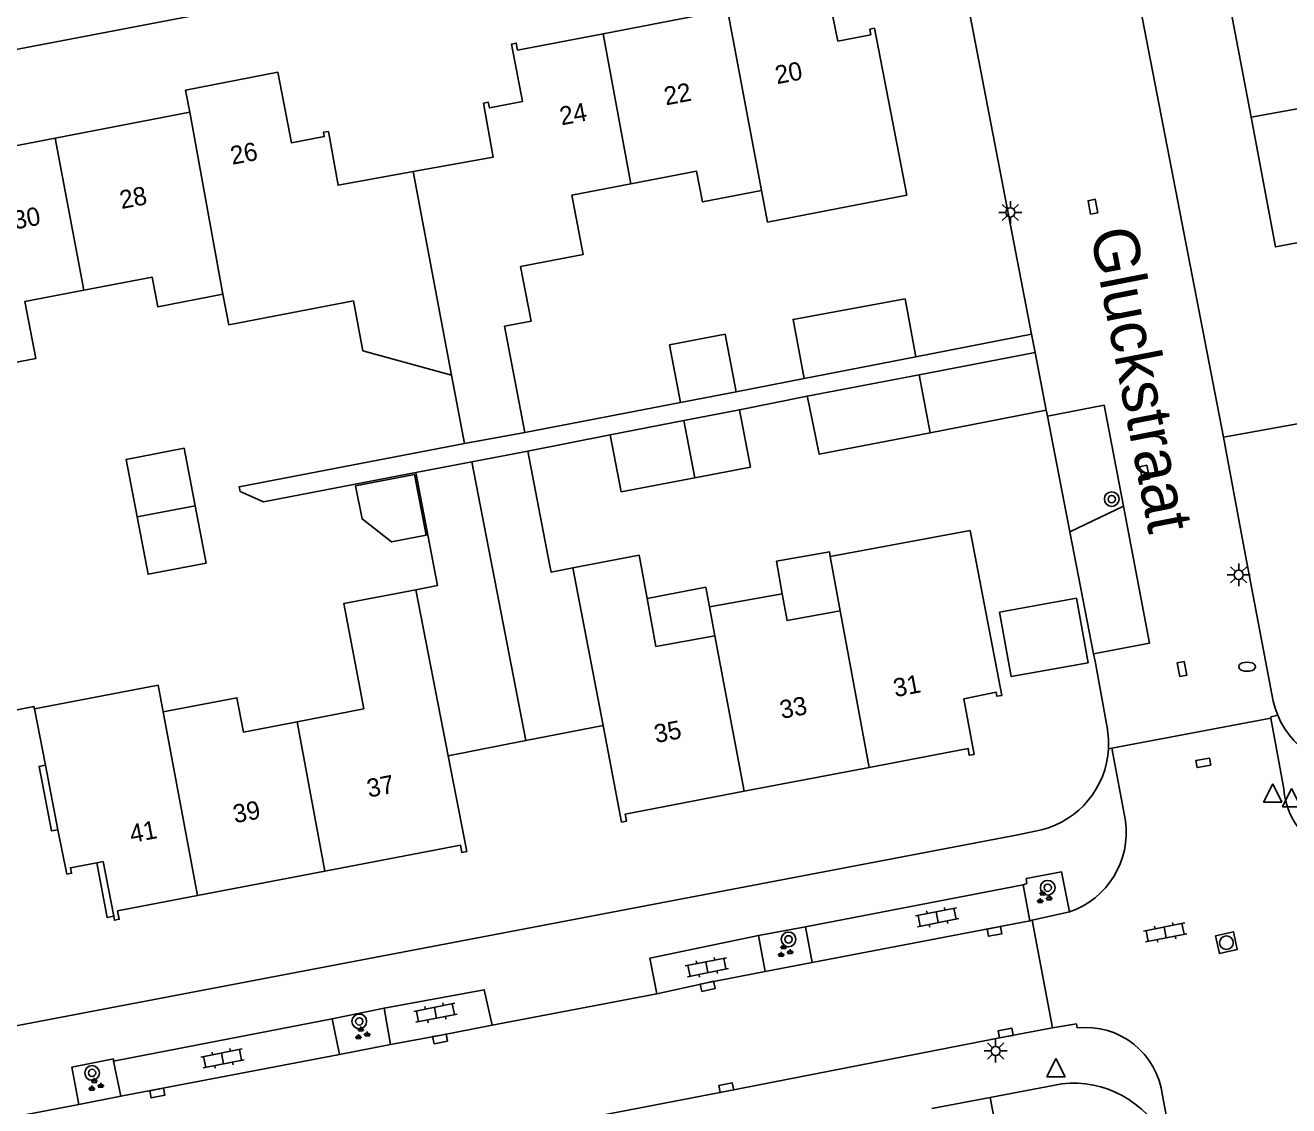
# Model space of a CAD drawing. Extents: x 132999 to 136000, y 398499 to 400501.
# Drawn here: x 133547.5 to 133616.6, y 399030.3 to 399089.4 of the extents above; entities that cross this region are included whole.
import ezdxf

# ---------------------------------------------------------------- set-up
doc = ezdxf.new("R2010")
doc.units = 0
for name, color, linetype in [('gg-afsc-erfafscheiding', 7, 'Continuous'), ('gg-anno-huisnummerreeks BGT', 7, 'Continuous'), ('gg-anno-openbare ruimte label', 7, 'Continuous'), ('gg-bbg-bijgebouw', 7, 'Continuous'), ('gg-bbg-gedigitaliseerde bebouwing', 7, 'Continuous'), ('gg-bbg-gedigitaliseerde bijgebouw', 7, 'Continuous'), ('gg-bbg-hoofdgebouw', 7, 'Continuous'), ('gg-bbg-luifel en loopbrug', 7, 'Continuous'), ('gg-bbg-onder overbouw', 7, 'Continuous'), ('gg-bbg-pand overbouw', 7, 'Continuous'), ('gg-bbg-tussenscheiding', 7, 'Continuous'), ('gg-knt-verharding', 7, 'Continuous'), ('gg-knt-verharding nz', 7, 'Continuous'), ('gt-grn-groengrens', 7, 'Continuous'), ('gt-symb-boom', 7, 'Continuous'), ('gt-symb-brandkraan', 7, 'Continuous'), ('gt-symb-groenvak', 7, 'Continuous'), ('gt-symb-klinker verharding', 7, 'Continuous'), ('gt-symb-kolk', 7, 'Continuous'), ('gt-symb-kolk center center', 7, 'Continuous'), ('gt-symb-lichtmast', 7, 'Continuous'), ('gt-symb-rioolschacht', 7, 'Continuous'), ('gt-symb-waterafsluiter', 7, 'Continuous')]:
    doc.layers.add(name, color=color, linetype=linetype)

# ---------------------------------------------------------------- blocks, each defined once
blk = doc.blocks.new('gt0-BOOM')
at = {"layer": 'gt-symb-boom'}
for radius in [0.4, 0.2]:
    blk.add_circle((0, 0), radius, dxfattribs=at)
blk = doc.blocks.new('gt0-GRVAK')
at = {"layer": 'gt-symb-groenvak'}
for p, q in [((-0.11, 0.189), (-0.228, 0.24)), ((-0.182, 0.153), (0.088, 0.153)), ((-0.091, 0.211), (-0.156, 0.322)), ((-0.047, 0.214), (-0.047, 0.393)), ((-0.004, 0.211), (0.061, 0.322)), ((0.015, 0.189), (0.133, 0.24)), ((0.262, -0.052), (0.197, 0.059)), ((0.305, -0.049), (0.305, 0.13)), ((0.349, -0.052), (0.414, 0.059)), ((-0.245, -0.228), (-0.363, -0.177)), ((-0.318, -0.264), (-0.047, -0.264)), ((-0.226, -0.206), (-0.291, -0.095)), ((-0.183, -0.203), (-0.183, -0.024)), ((-0.139, -0.206), (-0.074, -0.095)), ((-0.12, -0.228), (-0.002, -0.177)), ((0.243, -0.074), (0.125, -0.023)), ((0.17, -0.11), (0.441, -0.11)), ((0.368, -0.074), (0.486, -0.023))]:
    blk.add_line(p, q, dxfattribs=at)
blk = doc.blocks.new('gt0-KOLK')
at = {"layer": 'gt-symb-kolk'}
blk.add_lwpolyline([(0, 0), (0.375, 0), (0.375, 0.4), (-0.375, 0.4), (-0.375, 0), (0, 0)], dxfattribs=at)
blk = doc.blocks.new('gt0-KL1')
at = {"layer": 'gt-symb-klinker verharding'}
for p, q in [((-1.15, 0.3), (1.15, 0.3)), ((-1, -0.3), (-1, 0.3)), ((-0.5, 0.3), (-0.5, 0.45)), ((0, -0.3), (0, 0.3)), ((0.5, 0.3), (0.5, 0.45)), ((1, -0.3), (1, 0.3)), ((-1.15, -0.3), (1.15, -0.3)), ((-0.5, -0.45), (-0.5, -0.3)), ((0.5, -0.45), (0.5, -0.3))]:
    blk.add_line(p, q, dxfattribs=at)
blk = doc.blocks.new('gt0-LMAST')
at = {"layer": 'gt-symb-lichtmast'}
for p, q in [((-0.182, 0.173), (-0.447, 0.438)), ((-0.005, 0.246), (-0.005, 0.621)), ((0.172, 0.173), (0.437, 0.438)), ((-0.255, -0.004), (-0.63, -0.004)), ((-0.182, -0.181), (-0.447, -0.446)), ((-0.005, -0.254), (-0.005, -0.629)), ((0.437, -0.446), (0.172, -0.181)), ((0.245, -0.004), (0.62, -0.004))]:
    blk.add_line(p, q, dxfattribs=at)
blk.add_circle((-0.005, -0.004), 0.25, dxfattribs=at)
blk = doc.blocks.new('gt0-KOLKCC')
at = {"layer": 'gt-symb-kolk center center'}
blk.add_lwpolyline([(-0.375, 0.2), (0.375, 0.2), (0.375, -0.2), (-0.375, -0.2)], close=True, dxfattribs=at)
blk = doc.blocks.new('gt0-RS')
at = {"layer": 'gt-symb-rioolschacht'}
blk.add_lwpolyline([(-0.5, -0.5), (0.5, -0.5), (0.5, 0.5), (-0.5, 0.5)], close=True, dxfattribs=at)
blk.add_circle((0, 0), 0.375, dxfattribs=at)
blk = doc.blocks.new('gt0-WAFSL')
at = {"layer": 'gt-symb-waterafsluiter'}
for p, q in [((-0.5, -0.333), (0, 0.667)), ((0, 0.667), (0.5, -0.333)), ((0.5, -0.333), (-0.5, -0.333))]:
    blk.add_line(p, q, dxfattribs=at)
blk = doc.blocks.new('gt0-BR')
at = {"layer": 'gt-symb-brandkraan'}
for centre, radius, start, end in [((-0.244, 0), 0.206, 107.56694, 252.43307), ((0.599, -2.664), 3, 106.89205, 107.56694), ((0, -0.691), 0.938, 73.10799, 106.89205), ((-0.599, -2.664), 3, 72.43309, 73.10799), ((0.244, 0), 0.206, 287.56695, 72.43309), ((0.599, 2.664), 3, 252.43307, 253.10797), ((0, 0.691), 0.938, 253.10797, 286.89206), ((-0.599, 2.664), 3, 286.89206, 287.56695)]:
    blk.add_arc(centre, radius, start, end, dxfattribs=at)

msp = doc.modelspace()

# ---------------------------------------------------------------- linework, layer by layer
at = {"layer": 'gg-afsc-erfafscheiding'}
for p, q in [((133596.222, 399071.281), (133602.558, 399072.514)), ((133590.108, 399070.097), (133586.386, 399069.373)), ((133583.342, 399068.789), (133574.835, 399067.147)), ((133586.574, 399068.388), (133590.283, 399069.132)), ((133603.362, 399068.363), (133603.427, 399068.028)), ((133603.427, 399068.028), (133604.655, 399061.709)), ((133575, 399066.126), (133579.504, 399067.012)), ((133614.138, 399061.091), (133613.057, 399066.888)), ((133560.535, 399063.354), (133568.869, 399064.952)), ((133604.655, 399061.709), (133605.954, 399055.028)), ((133605.954, 399055.028), (133606.032, 399054.627))]:
    msp.add_line(p, q, dxfattribs=at)
for points in [[(133613.057, 399066.888), (133617.714, 399067.732), (133617.589, 399068.737)], [(133571.533, 399066.537), (133559.199, 399064.173), (133559.249, 399063.916), (133560.535, 399063.354)], [(133546.863, 399051.93), (133547.97, 399052.142), (133547.994, 399052.019)]]:
    msp.add_lwpolyline(points, dxfattribs=at)
at = {"layer": 'gg-bbg-bijgebouw'}
for p, q in [((133595.632, 399074.455), (133596.222, 399071.281)), ((133596.222, 399071.281), (133590.108, 399070.097)), ((133590.283, 399069.132), (133596.406, 399070.301)), ((133596.406, 399070.301), (133597.012, 399067.13)), ((133579.122, 399051.105), (133574.878, 399050.282)), ((133570.635, 399049.458), (133574.878, 399050.282)), ((133597.101, 399030.152), (133600.29, 399030.76)), ((133600.29, 399030.76), (133601.41, 399024.87))]:
    msp.add_line(p, q, dxfattribs=at)
at = {"layer": 'gg-bbg-gedigitaliseerde bebouwing'}
for p, q in [((133590.82, 399079.17), (133595.73, 399080.12)), ((133571.533, 399066.537), (133570.818, 399070.282)), ((133574.835, 399067.147), (133571.533, 399066.537)), ((133599.19, 399061.78), (133591.538, 399060.356)), ((133591.538, 399060.356), (133592.075, 399057.377)), ((133581.526, 399058.061), (133581.455, 399058.453)), ((133588.914, 399058.315), (133584.936, 399057.598)), ((133584.936, 399057.598), (133585.221, 399056.014)), ((133554.765, 399053.32), (133547.994, 399052.019)), ((133554.765, 399053.32), (133555.044, 399051.861)), ((133566.029, 399052.017), (133562.364, 399051.316))]:
    msp.add_line(p, q, dxfattribs=at)
for points in [[(133580.637, 399080.741), (133584.227, 399081.428), (133584.548, 399079.751), (133587.779, 399080.37)], [(133574.597, 399076.214), (133578.015, 399076.868), (133577.393, 399080.12), (133580.637, 399080.741)], [(133590.82, 399079.17), (133588.109, 399078.65), (133587.779, 399080.37)], [(133574.597, 399076.214), (133575.168, 399073.224), (133573.725, 399072.948), (133574.835, 399067.147)], [(133550.693, 399074.925), (133554.434, 399075.644), (133554.747, 399074.015), (133558.31, 399074.7)], [(133544.431, 399070.489), (133548.064, 399071.187), (133547.465, 399074.305), (133550.693, 399074.925)], [(133565.448, 399074.342), (133558.63, 399073.034), (133558.31, 399074.7)], [(133570.818, 399070.282), (133565.973, 399071.608), (133565.448, 399074.342)], [(133581.455, 399058.453), (133581.077, 399060.425), (133577.447, 399059.73)], [(133568.872, 399058.538), (133564.925, 399057.782), (133566.029, 399052.017)], [(133592.075, 399057.377), (133589.177, 399056.855), (133588.914, 399058.315)], [(133585.221, 399056.014), (133581.998, 399055.434), (133581.526, 399058.061)], [(133562.364, 399051.316), (133559.432, 399050.755), (133559.073, 399052.632), (133555.044, 399051.861)]]:
    msp.add_lwpolyline(points, dxfattribs=at)
at = {"layer": 'gg-bbg-gedigitaliseerde bijgebouw'}
for p, q in [((133582.739, 399071.932), (133583.342, 399068.789)), ((133583.342, 399068.789), (133586.386, 399069.373)), ((133590.386, 399068.634), (133590.283, 399069.132)), ((133586.574, 399068.388), (133583.53, 399067.804)), ((133583.53, 399067.804), (133584.132, 399064.661)), ((133571.935, 399065.539), (133575, 399066.126)), ((133576.184, 399059.938), (133575, 399066.126)), ((133568.869, 399064.952), (133571.935, 399065.539)), ((133570.053, 399058.764), (133568.869, 399064.952)), ((133570.053, 399058.764), (133568.872, 399058.538))]:
    msp.add_line(p, q, dxfattribs=at)
for points in [[(133590.108, 399070.097), (133589.508, 399073.322), (133595.632, 399074.455)], [(133586.386, 399069.373), (133585.784, 399072.516), (133582.739, 399071.932)], [(133597.012, 399067.13), (133590.94, 399065.951), (133590.386, 399068.634)], [(133584.132, 399064.661), (133587.177, 399065.245), (133586.574, 399068.388)], [(133556.792, 399063.137), (133556.189, 399066.279), (133553.012, 399065.67), (133553.614, 399062.527)], [(133565.573, 399064.218), (133565.921, 399062.414), (133567.539, 399061.157), (133569.426, 399061.521), (133568.786, 399064.838), (133565.573, 399064.218)], [(133553.614, 399062.527), (133554.217, 399059.384), (133557.395, 399059.994), (133556.792, 399063.137)], [(133577.447, 399059.73), (133576.268, 399059.504), (133576.184, 399059.938)], [(133600.81, 399057.313), (133605.013, 399058.071), (133605.649, 399054.547), (133601.445, 399053.79), (133600.81, 399057.313)]]:
    msp.add_lwpolyline(points, dxfattribs=at)
at = {"layer": 'gg-bbg-hoofdgebouw'}
for p, q in [((133613.34, 399090.91), (133614.567, 399084.382)), ((133585.914, 399090.254), (133579.112, 399088.954)), ((133549.123, 399083.244), (133556.499, 399084.661)), ((133548.595, 399048.94), (133547.994, 399052.019)), ((133571.65, 399044.211), (133570.635, 399049.458)), ((133586.839, 399047.51), (133593.674, 399048.821)), ((133549.76, 399042.98), (133549.285, 399045.409)), ((133563.892, 399043.14), (133556.911, 399041.805)), ((133556.911, 399041.805), (133552.55, 399040.97))]:
    msp.add_line(p, q, dxfattribs=at)
for points in [[(133595.73, 399080.12), (133593.97, 399089.25), (133593.7, 399089.2), (133593.76, 399088.9), (133591.96, 399088.55), (133591.32, 399091.69), (133591.06, 399091.63), (133591.13, 399091.25), (133585.914, 399090.254)], [(133579.112, 399088.954), (133574.43, 399088.06), (133574.36, 399088.44), (133574.1, 399088.39), (133574.7, 399085.25), (133572.89, 399084.9), (133572.83, 399085.21), (133572.57, 399085.15)], [(133556.499, 399084.661), (133556.265, 399085.868), (133561.311, 399086.848), (133562.06, 399082.99), (133563.85, 399083.33), (133563.81, 399083.56), (133564.08, 399083.61)], [(133568.725, 399081.413), (133573.104, 399082.208), (133572.57, 399085.15)], [(133614.567, 399084.382), (133615.9, 399077.29), (133624.254, 399078.86)], [(133542.7, 399079.46), (133542.97, 399079.51), (133543.03, 399079.21), (133544.83, 399079.56), (133544.23, 399082.7), (133544.49, 399082.75), (133544.57, 399082.37), (133549.123, 399083.244)], [(133568.725, 399081.413), (133564.614, 399080.668), (133564.08, 399083.61)], [(133599.19, 399061.78), (133600.93, 399052.76), (133600.66, 399052.71), (133600.62, 399052.93)], [(133593.674, 399048.821), (133599.079, 399049.858), (133599.149, 399049.48), (133599.414, 399049.529), (133598.854, 399052.576), (133600.62, 399052.93)], [(133586.839, 399047.51), (133580.326, 399046.261), (133580.398, 399045.883), (133580.128, 399045.831), (133579.122, 399051.105)], [(133571.65, 399044.211), (133571.38, 399044.17), (133571.31, 399044.56), (133563.892, 399043.14)], [(133551.402, 399043.602), (133549.97, 399043.33), (133550.03, 399043.03), (133549.76, 399042.98)], [(133552.55, 399040.97), (133552.638, 399040.512), (133552.373, 399040.461), (133552.333, 399040.673)]]:
    msp.add_lwpolyline(points, dxfattribs=at)
at = {"layer": 'gg-bbg-luifel en loopbrug'}
for p, q in [((133596.406, 399070.301), (133602.748, 399071.525)), ((133602.748, 399071.525), (133603.362, 399068.363)), ((133597.012, 399067.13), (133603.362, 399068.363)), ((133579.504, 399067.012), (133583.53, 399067.804))]:
    msp.add_line(p, q, dxfattribs=at)
for points in [[(133584.132, 399064.661), (133580.101, 399063.897), (133579.504, 399067.012)], [(133588.914, 399058.315), (133588.593, 399060.095), (133591.491, 399060.617), (133591.538, 399060.356)], [(133584.936, 399057.598), (133584.73, 399058.675), (133581.526, 399058.061)]]:
    msp.add_lwpolyline(points, dxfattribs=at)
at = {"layer": 'gg-bbg-onder overbouw'}
msp.add_line((133549.285, 399045.409), (133548.595, 399048.94), dxfattribs=at)
msp.add_lwpolyline([(133552.333, 399040.673), (133551.757, 399043.67), (133551.402, 399043.602)], dxfattribs=at)
at = {"layer": 'gg-bbg-pand overbouw'}
for points in [[(133548.595, 399048.94), (133548.25, 399048.873), (133548.939, 399045.341), (133549.285, 399045.409)], [(133551.402, 399043.602), (133551.982, 399040.606), (133552.333, 399040.673)]]:
    msp.add_lwpolyline(points, dxfattribs=at)
at = {"layer": 'gg-bbg-tussenscheiding'}
for p, q in [((133585.914, 399090.254), (133587.779, 399080.37)), ((133579.112, 399088.954), (133580.637, 399080.741)), ((133614.567, 399084.382), (133622.878, 399085.914)), ((133556.499, 399084.661), (133558.31, 399074.7)), ((133549.123, 399083.244), (133550.693, 399074.925)), ((133568.725, 399081.413), (133570.818, 399070.282)), ((133574.878, 399050.282), (133571.935, 399065.539)), ((133553.614, 399062.527), (133556.792, 399063.137)), ((133579.122, 399051.105), (133577.447, 399059.73)), ((133570.635, 399049.458), (133568.872, 399058.538)), ((133592.075, 399057.377), (133593.674, 399048.821)), ((133585.221, 399056.014), (133586.839, 399047.51)), ((133555.044, 399051.861), (133556.911, 399041.805)), ((133562.364, 399051.316), (133563.892, 399043.14))]:
    msp.add_line(p, q, dxfattribs=at)
at = {"layer": 'gg-knt-verharding'}
for p, q in [((133613.057, 399066.888), (133607.15, 399097.39)), ((133488.324, 399076.879), (133590.725, 399096.459)), ((133598.639, 399092.832), (133602.558, 399072.514)), ((133602.558, 399072.514), (133602.748, 399071.525)), ((133606.649, 399051.208), (133606.032, 399054.627)), ((133606.955, 399049.876), (133615.654, 399051.512)), ((133615.654, 399051.512), (133616.354, 399047.647)), ((133606.955, 399049.876), (133606.764, 399049.84)), ((133607.7, 399045.887), (133606.955, 399049.876)), ((133601.811, 399045.139), (133489.543, 399023.721)), ((133601.811, 399045.139), (133603.109, 399045.398)), ((133590.186, 399040.101), (133602.105, 399042.39)), ((133602.468, 399040.422), (133602.105, 399042.39)), ((133604.641, 399040.912), (133602.584, 399040.461)), ((133602.584, 399040.461), (133602.468, 399040.422)), ((133603.704, 399034.571), (133602.584, 399040.461)), ((133587.623, 399039.621), (133590.186, 399040.101)), ((133587.623, 399039.621), (133587.984, 399037.648)), ((133590.553, 399038.138), (133590.186, 399040.101)), ((133587.984, 399037.648), (133590.553, 399038.138)), ((133573.037, 399034.721), (133582.045, 399036.425)), ((133567.128, 399035.652), (133564.291, 399035.061)), ((133567.487, 399033.665), (133567.128, 399035.652)), ((133552.33, 399032.753), (133564.291, 399035.061)), ((133564.291, 399035.061), (133564.683, 399033.12)), ((133605.008, 399034.792), (133603.704, 399034.571)), ((133605.046, 399034.569), (133605.008, 399034.792)), ((133564.683, 399033.12), (133567.487, 399033.665)), ((133552.33, 399032.753), (133552.718, 399030.83)), ((133604.207, 399031.513), (133600.29, 399030.76)), ((133552.718, 399030.83), (133550.418, 399030.385)), ((133610.154, 399028.545), (133609.715, 399030.862)), ((133543.476, 399029.05), (133550.418, 399030.385))]:
    msp.add_line(p, q, dxfattribs=at)
for points in [[(133603.427, 399068.028), (133606.534, 399068.632), (133607.588, 399063.113)], [(133607.588, 399063.113), (133609.018, 399055.624), (133605.954, 399055.028)], [(133614.138, 399061.091), (133615.775, 399052.449), (133615.883, 399052.053), (133616.023, 399051.673)], [(133615.654, 399051.512), (133615.662, 399051.586), (133616.023, 399051.673)], [(133602.263, 399042.741), (133604.201, 399043.102), (133604.641, 399040.912)], [(133602.105, 399042.39), (133602.297, 399042.468), (133602.263, 399042.741)], [(133587.623, 399039.621), (133581.677, 399038.388), (133582.045, 399036.425)], [(133567.128, 399035.652), (133572.606, 399036.655), (133573.037, 399034.721)], [(133603.704, 399034.571), (133601.178, 399034.092), (133585.891, 399031.101), (133555.847, 399025.325), (133525.726, 399019.591), (133511.246, 399016.861), (133493.49, 399013.476)], [(133550.418, 399030.385), (133550.051, 399032.417), (133552.318, 399032.868), (133552.33, 399032.753)]]:
    msp.add_lwpolyline(points, dxfattribs=at)
for centre, radius, start, end in [((133620.441, 399053.509), 4.784, 202.56427, 280.7815), ((133601.907, 399050.121), 4.865, 356.6946, 12.91586), ((133601.9, 399050.118), 4.872, 284.37089, 356.73213), ((133620.416, 399047.961), 4.074, 184.41967, 285.02129), ((133603.114, 399045.279), 4.626, 289.27626, 7.55116), ((133605.519, 399030.371), 4.225, 6.67654, 96.42711), ((133604.834, 399025.947), 5.601, 26.33534, 96.43095)]:
    msp.add_arc(centre, radius, start, end, dxfattribs=at)
at = {"layer": 'gg-knt-verharding nz'}
for p, q in [((133590.553, 399038.138), (133602.468, 399040.422)), ((133552.718, 399030.83), (133564.683, 399033.12))]:
    msp.add_line(p, q, dxfattribs=at)
for points in [[(133582.045, 399036.425), (133584.795, 399037.036), (133587.984, 399037.648)], [(133567.487, 399033.665), (133570.155, 399034.161), (133573.037, 399034.721)]]:
    msp.add_lwpolyline(points, dxfattribs=at)
at = {"layer": 'gt-grn-groengrens'}
msp.add_line((133607.588, 399063.113), (133604.655, 399061.709), dxfattribs=at)

# ---------------------------------------------------------------- block references
at = {"layer": 'gt-symb-boom'}
for p in [(133606.943, 399063.495), (133603.441, 399042.238), (133589.257, 399039.412), (133565.771, 399034.924), (133551.15, 399032.105)]:
    msp.add_blockref('gt0-BOOM', p, dxfattribs=at)
at = {"layer": 'gt-symb-brandkraan'}
msp.add_blockref('gt0-BR', (133614.353, 399054.326), dxfattribs=at)
at = {"layer": 'gt-symb-groenvak'}
for p in [(133603.211, 399041.692), (133589.037, 399038.752), (133565.904, 399034.247), (133551.32, 399031.435)]:
    msp.add_blockref('gt0-GRVAK', p, dxfattribs=at)
at = {"layer": 'gt-symb-klinker verharding', "rotation": 11.29870020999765}
for p in [(133597.388, 399040.623), (133609.866, 399039.791), (133584.792, 399037.889), (133569.937, 399035.394), (133558.291, 399032.898)]:
    msp.add_blockref('gt0-KL1', p, dxfattribs=at)
at = {"layer": 'gt-symb-kolk'}
for p, rotation in [((133600.491, 399040.042), -169.16208955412), ((133584.795, 399037.036), -167.46497665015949), ((133570.155, 399034.161), -169.45426563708), ((133601.178, 399034.092), 10.71464389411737), ((133554.682, 399031.204), -169.21838326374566), ((133585.891, 399031.101), 11.590736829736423)]:
    msp.add_blockref('gt0-KOLK', p, dxfattribs=dict(at, rotation=rotation))
at = {"layer": 'gt-symb-kolk center center'}
for p, rotation in [((133605.911, 399079.49), 100.61668072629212), ((133608.745, 399064.938), 101.01872390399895), ((133610.787, 399054.201), 100.76391315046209), ((133611.954, 399049.07), -169.925667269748)]:
    msp.add_blockref('gt0-KOLKCC', p, dxfattribs=dict(at, rotation=rotation))
at = {"layer": 'gt-symb-lichtmast'}
for p in [(133601.401, 399079.182), (133613.895, 399059.358), (133600.594, 399033.31)]:
    msp.add_blockref('gt0-LMAST', p, dxfattribs=at)
at = {"layer": 'gt-symb-rioolschacht', "rotation": -77.58922528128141}
msp.add_blockref('gt0-RS', (133613.216, 399039.231), dxfattribs=at)
at = {"layer": 'gt-symb-waterafsluiter'}
for p in [(133615.752, 399047.257), (133616.786, 399046.991), (133603.892, 399032.23)]:
    msp.add_blockref('gt0-WAFSL', p, dxfattribs=at)

# ---------------------------------------------------------------- texts
at = {"layer": 'gg-anno-huisnummerreeks BGT'}
for s, rotation, p in [('20', 10.8, (133588.621, 399086.189)), ('22', 10.8, (133582.545, 399085.029)), ('24', 10.8, (133576.834, 399083.938)), ('26', 11, (133558.817, 399081.78)), ('28', 10.9, (133552.759, 399079.36)), ('30', 10.9, (133546.933, 399078.241)), ('31', 10.8, (133595.096, 399052.658)), ('33', 10.8, (133588.88, 399051.466)), ('35', 10.8, (133582.004, 399050.147)), ('37', 10.8, (133566.288, 399047.162)), ('39', 10.8, (133558.963, 399045.761)), ('41', 10.8, (133553.309, 399044.679))]:
    msp.add_text(s, height=1, rotation=rotation, dxfattribs=at).set_placement(p)
at = {"layer": 'gg-anno-openbare ruimte label'}
msp.add_text('Gluckstraat', height=2.5, rotation=281, dxfattribs=at).set_placement((133605.76, 399078.123))

doc.saveas('drawing.dxf')
